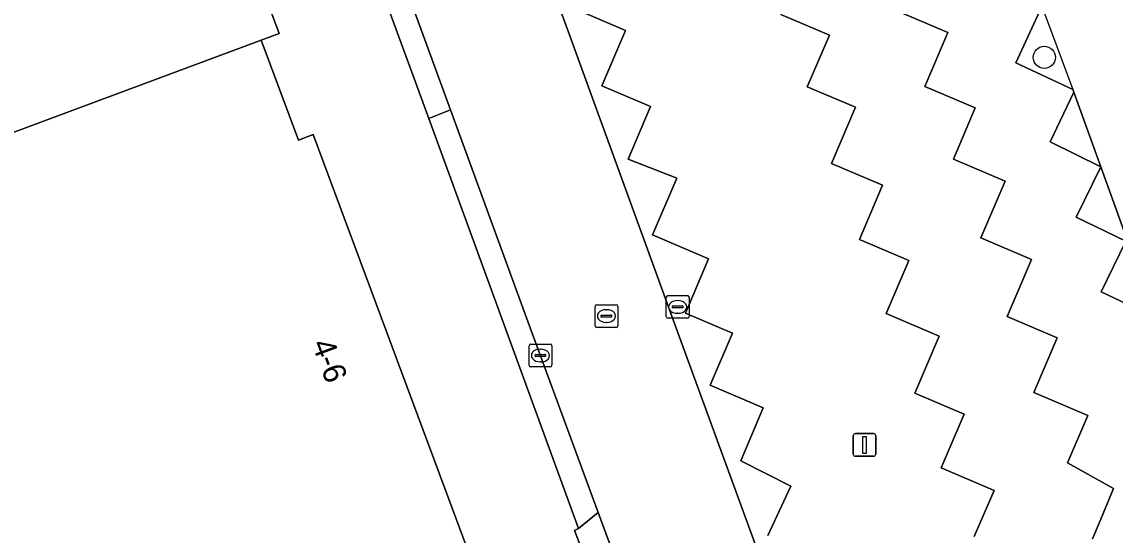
# Model space of a CAD drawing. Extents: x 158086 to 159499, y 382904 to 383981.
# Drawn here: x 158971.99 to 159020.09, y 383089.86 to 383112.44 of the extents above; entities that cross this region are included whole.
import ezdxf

# ---------------------------------------------------------------- set-up
doc = ezdxf.new("R2010")
doc.units = 0
for name, color, linetype in [('IMGEO_Boom', 7, 'Continuous'), ('IMGEO_Erf', 7, 'Continuous'), ('IMGEO_Groenvoorziening', 7, 'Continuous'), ('IMGEO_Haag', 7, 'Continuous'), ('IMGEO_Kolk', 7, 'Continuous'), ('IMGEO_Lichtmast', 7, 'Continuous'), ('IMGEO_Pand', 7, 'Continuous'), ('IMGEO_Pand_nummerreeks', 7, 'Continuous'), ('IMGEO_Parkeervlak_open', 7, 'Continuous'), ('IMGEO_Rijbaan_lokaal_open', 7, 'Continuous'), ('IMGEO_Rioolput', 7, 'Continuous'), ('IMGEO_Voetpad_open', 7, 'Continuous')]:
    doc.layers.add(name, color=color, linetype=linetype)

msp = doc.modelspace()

# ---------------------------------------------------------------- linework, layer by layer
at = {"layer": 'IMGEO_Boom'}
msp.add_circle((159016.974, 383110.874), 0.489, dxfattribs=at)
at = {"layer": 'IMGEO_Erf'}
for points in [[(159013.433, 383044.02), (159010.822, 383051.232), (159000.349, 383079.556), (159000, 383080.506), (158999.501, 383081.865), (158996.298, 383090.065), (158996.488, 383090.145), (158989.898, 383108.183), (158987.936, 383113.554), (158980.634, 383133.543)], [(158881.652, 383089.451), (158938.898, 383114.123), (158941.834, 383107.313), (158975.616, 383119.869), (158974.015, 383124.181), (158978.429, 383125.821), (158980.059, 383121.434), (158979.805, 383121.339), (158983.304, 383111.921), (158982.521, 383111.63), (158984.156, 383107.233), (158984.812, 383107.476), (158991.945, 383088.285)]]:
    msp.add_lwpolyline(points, dxfattribs=at)
at = {"layer": 'IMGEO_Groenvoorziening'}
msp.add_lwpolyline([(159009.706, 383132.675), (159010.067, 383131.683), (159010.914, 383129.471), (159012.082, 383126.138), (159013.25, 383122.916), (159012.28, 383120.557), (159014.522, 383119.555), (159016.866, 383113.12), (159016.776, 383112.924), (159015.723, 383110.635), (159018.229, 383109.457), (159018.268, 383109.351), (159019.46, 383106.057), (159020.612, 383102.892), (159020.564, 383102.795), (159019.472, 383100.559), (159021.95, 383099.392), (159023.141, 383096.101), (159024.213, 383093.137), (159024.1, 383092.907), (159022.995, 383090.667), (159025.576, 383089.458)], dxfattribs=at)
at = {"layer": 'IMGEO_Haag'}
msp.add_lwpolyline([(159009.706, 383132.675), (159010.067, 383131.683), (159010.914, 383129.471), (159012.082, 383126.138), (159013.25, 383122.916), (159014.522, 383119.555), (159016.866, 383113.12), (159018.229, 383109.457), (159018.268, 383109.351), (159019.46, 383106.057), (159020.612, 383102.892), (159021.95, 383099.392), (159023.141, 383096.101), (159024.213, 383093.137), (159025.576, 383089.458)], dxfattribs=at)
at = {"layer": 'IMGEO_Kolk'}
for p, q in [((159000.419, 383100.398), (159001.271, 383100.398)), ((159000.344, 383099.472), (159000.344, 383100.324)), ((159000.603, 383099.892), (159000.603, 383099.904)), ((159000.646, 383099.941), (159001.044, 383099.941)), ((159000.832, 383100.178), (159000.857, 383100.178)), ((159001.087, 383099.904), (159001.087, 383099.892)), ((159001.345, 383100.324), (159001.345, 383099.472)), ((159001.041, 383099.855), (159000.643, 383099.855)), ((159000.855, 383099.618), (159000.83, 383099.618)), ((159001.271, 383099.398), (159000.419, 383099.398)), ((158994.307, 383097.333), (158994.307, 383098.185)), ((158994.382, 383098.259), (158995.234, 383098.259)), ((158994.795, 383098.039), (158994.82, 383098.039)), ((158995.308, 383098.185), (158995.308, 383097.333)), ((158994.566, 383097.753), (158994.566, 383097.765)), ((158995.004, 383097.716), (158994.606, 383097.716)), ((158994.609, 383097.802), (158995.007, 383097.802)), ((158995.05, 383097.765), (158995.05, 383097.753)), ((158995.234, 383097.259), (158994.382, 383097.259)), ((158994.818, 383097.479), (158994.793, 383097.479))]:
    msp.add_line(p, q, dxfattribs=at)
for points in [[(159000.419, 383100.398), (159001.271, 383100.398)], [(159000.344, 383099.472), (159000.344, 383100.324)], [(159001.345, 383100.324), (159001.345, 383099.472)], [(159001.271, 383099.398), (159000.419, 383099.398)], [(158994.307, 383097.333), (158994.307, 383098.185)], [(158994.382, 383098.259), (158995.234, 383098.259)], [(158995.308, 383098.185), (158995.308, 383097.333)], [(158995.234, 383097.259), (158994.382, 383097.259)]]:
    msp.add_lwpolyline(points, dxfattribs=at)
for centre, radius, start, end in [((159000.421, 383100.322), 0.0765, 91.552, 178.448), ((159000.421, 383100.322), 0.0765, 91.552, 178.448), ((159001.269, 383100.322), 0.0765, 1.552, 88.448), ((159001.269, 383100.322), 0.0765, 1.552, 88.448), ((159000.643, 383099.901), 0.0403, 85.8775, 175.7526), ((159001.048, 383099.903), 0.0386, 1.7309, 96.639), ((159000.421, 383099.474), 0.0765, 181.552, 268.448), ((159000.421, 383099.474), 0.0765, 181.552, 268.448), ((159000.64, 383099.891), 0.0366, 178.938, 274.7102), ((159001.044, 383099.898), 0.043, 264.8664, 352.4533), ((159001.269, 383099.474), 0.0765, 271.552, 358.448), ((159001.269, 383099.474), 0.0765, 271.552, 358.448), ((158994.384, 383098.183), 0.0765, 91.552, 178.448), ((158994.384, 383098.183), 0.0765, 91.552, 178.448), ((158995.232, 383098.183), 0.0765, 1.552, 88.448), ((158995.232, 383098.183), 0.0765, 1.552, 88.448), ((158994.606, 383097.762), 0.0403, 85.8775, 175.7526), ((158994.603, 383097.752), 0.0366, 178.938, 274.7102), ((158995.007, 383097.759), 0.043, 264.8664, 352.4533), ((158995.011, 383097.764), 0.0386, 1.7309, 96.639), ((158994.384, 383097.335), 0.0765, 181.552, 268.448), ((158994.384, 383097.335), 0.0765, 181.552, 268.448), ((158995.232, 383097.335), 0.0765, 271.552, 358.448), ((158995.232, 383097.335), 0.0765, 271.552, 358.448)]:
    msp.add_arc(centre, radius, start, end, dxfattribs=at)
for centre, major_axis, ratio, start_param, end_param in [((159000.831, 383099.898), (-0.387, 0.002), 0.722429, 4.712389, 7.853982), ((159000.856, 383099.898), (-0.39, 0.002), 0.717154, 1.570796, 4.712389), ((158994.794, 383097.759), (-0.387, 0.002), 0.722429, 4.712389, 7.853982), ((158994.819, 383097.759), (-0.39, 0.002), 0.717154, 1.570796, 4.712389)]:
    msp.add_ellipse(centre, major_axis=major_axis, ratio=ratio, start_param=start_param, end_param=end_param, dxfattribs=at)
at = {"layer": 'IMGEO_Lichtmast'}
for p, q in [((159008.573, 383093.425), (159008.573, 383094.225)), ((159008.573, 383094.225), (159008.573, 383093.425)), ((159008.673, 383094.325), (159009.463, 383094.325)), ((159009.463, 383094.325), (159008.673, 383094.325)), ((159009.563, 383094.225), (159009.563, 383093.425)), ((159009.563, 383093.425), (159009.563, 383094.225)), ((159009.463, 383093.325), (159008.673, 383093.325)), ((159008.673, 383093.325), (159009.463, 383093.325))]:
    msp.add_line(p, q, dxfattribs=at)
msp.add_lwpolyline([(159008.993, 383094.2), (159009.143, 383094.2), (159009.143, 383093.45), (159008.993, 383093.45), (159008.993, 383094.2)], dxfattribs=at)
for centre, start, end in [((159008.673, 383094.225), 90, 180), ((159008.673, 383094.225), 90, 180), ((159009.463, 383094.225), 0, 90), ((159009.463, 383094.225), 360, 90), ((159008.673, 383093.425), 180, 270), ((159008.673, 383093.425), 180, 270), ((159009.463, 383093.425), 270, 0), ((159009.463, 383093.425), 270, 0)]:
    msp.add_arc(centre, 0.1, start, end, dxfattribs=at)
at = {"layer": 'IMGEO_Pand'}
for points in [[(158983.304, 383111.921), (158979.805, 383121.339), (158980.059, 383121.434), (158978.429, 383125.821), (158974.015, 383124.181), (158975.616, 383119.869), (158941.834, 383107.313), (158945.753, 383098.203), (158956.46, 383101.94), (158982.521, 383111.63)], [(158984.812, 383107.476), (158984.156, 383107.233), (158982.521, 383111.63), (158956.46, 383101.94), (158945.753, 383098.203), (158957.707, 383070.476), (158967.848, 383074.237), (158993.633, 383083.633), (158993.553, 383083.847), (158992.822, 383083.576), (158991.178, 383088), (158991.945, 383088.285)]]:
    msp.add_lwpolyline(points, close=True, dxfattribs=at)
at = {"layer": 'IMGEO_Parkeervlak_open'}
for points in [[(159021.95, 383099.392), (159019.472, 383100.559), (159020.564, 383102.795), (159018.376, 383103.838), (159019.46, 383106.057), (159017.237, 383107.164), (159018.268, 383109.351), (159018.229, 383109.457), (159015.723, 383110.635), (159016.776, 383112.924), (159014.782, 383113.845), (159015.759, 383116.085), (159013.529, 383117.22), (159014.522, 383119.555), (159012.28, 383120.557), (159013.25, 383122.916), (159011.105, 383123.86), (159012.082, 383126.138), (159009.856, 383127.22), (159010.914, 383129.471), (159009.364, 383130.211), (159010.067, 383131.683), (159009.194, 383132.093), (159009.587, 383132.877)], [(158996.291, 383113.021), (158998.546, 383112.061), (158997.511, 383109.63), (158999.651, 383108.719), (158998.661, 383106.393), (159000.803, 383105.557), (158999.742, 383103.064), (159002.205, 383102.015), (159001.187, 383099.623), (159003.252, 383098.745), (159002.278, 383096.458), (159004.612, 383095.465), (159003.619, 383093.131), (159005.826, 383092.009), (159004.811, 383089.848)], [(159010.561, 383112.895), (159012.734, 383111.971), (159011.724, 383109.597), (159013.936, 383108.656), (159012.977, 383106.401), (159015.253, 383105.433), (159014.188, 383102.929), (159016.412, 383101.983), (159015.343, 383099.47), (159017.535, 383098.538), (159016.509, 383096.125), (159018.886, 383095.114), (159018, 383093.032), (159020.024, 383091.903), (159019.388, 383090.385), (159019.1, 383089.697)], [(159013.895, 383089.803), (159014.773, 383091.825), (159012.438, 383092.818), (159013.443, 383095.178), (159011.275, 383096.1), (159012.344, 383098.611), (159010.014, 383099.602), (159011.011, 383101.944), (159008.845, 383102.866), (159009.86, 383105.251), (159007.611, 383106.208), (159008.662, 383108.677), (159006.549, 383109.576), (159007.519, 383111.854), (159005.387, 383112.761)]]:
    msp.add_lwpolyline(points, dxfattribs=at)
at = {"layer": 'IMGEO_Rijbaan_lokaal_open'}
for points in [[(158991.444, 383136.082), (158991.322, 383136.048), (158982.077, 383133.078), (158982.594, 383131.636), (158985.382, 383123.536), (158988.889, 383113.943), (158990.854, 383108.568), (158994.259, 383099.253), (158997.353, 383090.855), (159000, 383083.673), (159000.505, 383082.302), (159001.376, 383079.933), (159005.874, 383067.711), (159010.659, 383054.753), (159014.295, 383044.868), (159019.666, 383030.258), (159022.721, 383022.013), (159024.083, 383018.337), (159025.62, 383014.093), (159027.294, 383008.889)], [(159024.745, 383033.951), (159017.762, 383052.749), (159010.016, 383073.897), (159004.399, 383089.064), (159000.486, 383099.77), (159000, 383101.106), (158993.547, 383118.852), (158989.507, 383130.115), (158989.496, 383130.166)], [(158993.547, 383118.852), (159000, 383101.106), (159000.486, 383099.77), (159004.399, 383089.064)], [(159004.811, 383089.848), (159005.826, 383092.009), (159003.619, 383093.131), (159004.612, 383095.465), (159002.278, 383096.458), (159003.252, 383098.745), (159001.187, 383099.623), (159002.205, 383102.015), (158999.742, 383103.064), (159000.803, 383105.557), (158998.661, 383106.393), (158999.651, 383108.719), (158997.511, 383109.63), (158998.546, 383112.061), (158996.291, 383113.021)], [(159019.1, 383089.697), (159019.388, 383090.385), (159020.024, 383091.903), (159018, 383093.032), (159018.886, 383095.114), (159016.509, 383096.125), (159017.535, 383098.538), (159015.343, 383099.47), (159016.412, 383101.983), (159014.188, 383102.929), (159015.253, 383105.433), (159012.977, 383106.401), (159013.936, 383108.656), (159011.724, 383109.597), (159012.734, 383111.971), (159010.561, 383112.895)], [(159005.387, 383112.761), (159007.519, 383111.854), (159006.549, 383109.576), (159008.662, 383108.677), (159007.611, 383106.208), (159009.86, 383105.251), (159008.845, 383102.866), (159011.011, 383101.944), (159010.014, 383099.602), (159012.344, 383098.611), (159011.275, 383096.1), (159013.443, 383095.178), (159012.438, 383092.818), (159014.773, 383091.825), (159013.895, 383089.803)]]:
    msp.add_lwpolyline(points, dxfattribs=at)
at = {"layer": 'IMGEO_Rioolput'}
for p, q in [((158997.211, 383099.067), (158997.211, 383099.919)), ((158997.286, 383099.993), (158998.138, 383099.993)), ((158998.212, 383099.919), (158998.212, 383099.067)), ((158997.47, 383099.487), (158997.47, 383099.499)), ((158997.908, 383099.45), (158997.51, 383099.45)), ((158997.513, 383099.536), (158997.911, 383099.536)), ((158997.699, 383099.773), (158997.724, 383099.773)), ((158997.954, 383099.499), (158997.954, 383099.487)), ((158998.138, 383098.993), (158997.286, 383098.993)), ((158997.722, 383099.213), (158997.697, 383099.213))]:
    msp.add_line(p, q, dxfattribs=at)
for points in [[(158997.211, 383099.067), (158997.211, 383099.919)], [(158997.286, 383099.993), (158998.138, 383099.993)], [(158998.212, 383099.919), (158998.212, 383099.067)], [(158998.138, 383098.993), (158997.286, 383098.993)]]:
    msp.add_lwpolyline(points, dxfattribs=at)
for centre, radius, start, end in [((158997.288, 383099.917), 0.0765, 91.552, 178.448), ((158997.288, 383099.917), 0.0765, 91.552, 178.448), ((158998.136, 383099.917), 0.0765, 1.552, 88.448), ((158998.136, 383099.917), 0.0765, 1.552, 88.448), ((158997.51, 383099.496), 0.0403, 85.8775, 175.7526), ((158997.507, 383099.486), 0.0366, 178.938, 274.7102), ((158997.911, 383099.493), 0.043, 264.8664, 352.4533), ((158997.915, 383099.498), 0.0386, 1.7309, 96.639), ((158997.288, 383099.069), 0.0765, 181.552, 268.448), ((158997.288, 383099.069), 0.0765, 181.552, 268.448), ((158998.136, 383099.069), 0.0765, 271.552, 358.448), ((158998.136, 383099.069), 0.0765, 271.552, 358.448)]:
    msp.add_arc(centre, radius, start, end, dxfattribs=at)
for centre, major_axis, ratio, start_param, end_param in [((158997.698, 383099.493), (-0.387, 0.002), 0.722429, 4.712389, 7.853982), ((158997.723, 383099.493), (-0.39, 0.002), 0.717154, 1.570796, 4.712389)]:
    msp.add_ellipse(centre, major_axis=major_axis, ratio=ratio, start_param=start_param, end_param=end_param, dxfattribs=at)
at = {"layer": 'IMGEO_Voetpad_open'}
for points in [[(158990.854, 383108.568), (158988.889, 383113.943), (158987.936, 383113.554), (158989.898, 383108.183)], [(159018.268, 383109.351), (159017.237, 383107.164), (159019.46, 383106.057)], [(158997.353, 383090.855), (158994.259, 383099.253), (158990.854, 383108.568), (158989.898, 383108.183), (158996.488, 383090.145)], [(159019.46, 383106.057), (159018.376, 383103.838), (159020.564, 383102.795), (159020.612, 383102.892)], [(159000.505, 383082.302), (159000, 383083.673), (158997.353, 383090.855), (158996.488, 383090.145), (158996.298, 383090.065), (158999.501, 383081.865), (159000, 383082.082)]]:
    msp.add_lwpolyline(points, close=True, dxfattribs=at)

# ---------------------------------------------------------------- texts
at = {"layer": 'IMGEO_Pand_nummerreeks'}
msp.add_text('4-6', height=1, rotation=290.3914, dxfattribs=at).set_placement((158984.732, 383098.278))

doc.saveas('drawing.dxf')
